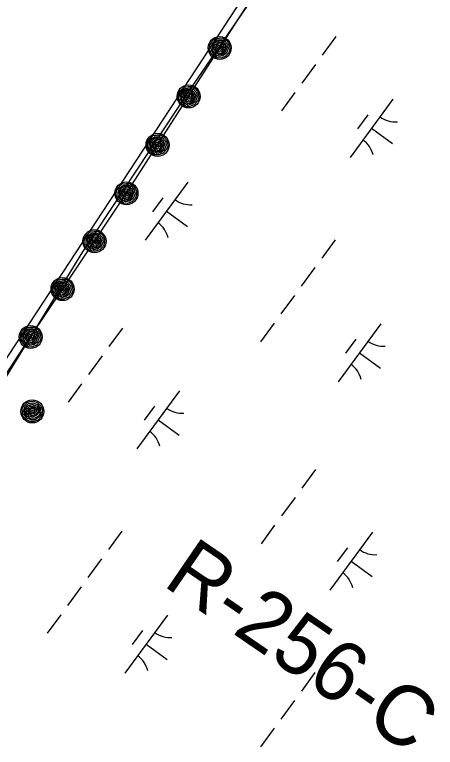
# Model space of a CAD drawing. Extents: x 3905714 to 3926767, y 183354 to 205755.
# Drawn here: x 3917345 to 3917638, y 191470 to 191979 of the extents above; entities that cross this region are included whole.
import ezdxf

# ---------------------------------------------------------------- set-up
doc = ezdxf.new("R2010")
doc.units = 0
for name, color, linetype in [('V-RIVR-EDGE', 7, 'Continuous'), ('V-RIVR-RANG-IDEN', 7, 'Continuous'), ('V-RRAP-FSHR', 7, 'Continuous'), ('V-TOPO-SHOR', 7, 'Continuous'), ('V-WETL-SWMP', 7, 'Continuous')]:
    doc.layers.add(name, color=color, linetype=linetype)

msp = doc.modelspace()

# ---------------------------------------------------------------- linework, layer by layer
at = {"layer": 'V-RIVR-EDGE'}
msp.add_lwpolyline([(3917620.57, 192168.81), (3917187.32, 191508.71), (3917014.39, 191257.68)], dxfattribs=at)
at = {"layer": 'V-RRAP-FSHR'}
for points in [[(3917043.93, 191290.26), (3917066.94, 191322.99), (3917089.31, 191356.14), (3917111.62, 191389.34), (3917133.93, 191422.55), (3917156.23, 191455.75), (3917178.54, 191488.95), (3917200.82, 191522.17), (3917223.43, 191555.43), (3917245.27, 191588.69), (3917267.49, 191621.95), (3917289.71, 191655.21), (3917311.94, 191688.47), (3917334.16, 191721.72), (3917356.37, 191754.99), (3917378.57, 191788.26), (3917400.78, 191821.54), (3917422.98, 191854.8), (3917444.62, 191888.45), (3917466.21, 191922.12), (3917487.8, 191955.79), (3917509.39, 191989.46)], [(3917485.9, 191948.72), (3917484.08, 191949.75), (3917481.69, 191951.98), (3917480.72, 191954.37), (3917480.87, 191957.58), (3917482.18, 191960), (3917484.61, 191962.27), (3917487.49, 191962.65), (3917489.76, 191962.72), (3917492.23, 191961.31), (3917493.9, 191959.41), (3917494.7, 191957.19), (3917494.84, 191954.98), (3917494.08, 191952.48), (3917491.71, 191949.93), (3917488.74, 191948.77), (3917486.34, 191948.82), (3917483.9, 191951.36), (3917482.06, 191953.69), (3917481.94, 191956.48), (3917483.08, 191959.5), (3917485.57, 191961.34), (3917488.57, 191961.68), (3917491.21, 191960.75), (3917493.22, 191958.41), (3917493.78, 191955.49), (3917492.58, 191952.26), (3917490.09, 191950.38), (3917487.35, 191949.8), (3917484.47, 191951.55), (3917483.14, 191953.97), (3917482.95, 191956.8), (3917484.21, 191959.26), (3917486.47, 191960.62), (3917489.23, 191960.7), (3917491.72, 191958.79), (3917492.73, 191956.12), (3917491.45, 191952.46), (3917489.05, 191950.94), (3917487.15, 191950.95), (3917484.9, 191953.02), (3917483.78, 191955.67), (3917484.46, 191958.02), (3917486.9, 191959.83), (3917489.25, 191959.54), (3917491.53, 191957.45), (3917491.55, 191955.04), (3917490.36, 191952.92), (3917488.54, 191951.76), (3917486.54, 191952.27), (3917485.45, 191953.94), (3917484.78, 191956.15), (3917485.81, 191957.96), (3917487.57, 191958.81), (3917489.66, 191958.16), (3917490.61, 191956.51), (3917490.49, 191954.75), (3917489.03, 191953.07), (3917487.71, 191952.91), (3917486.37, 191954.4), (3917485.9, 191956.26), (3917486.65, 191957.49), (3917488.21, 191957.64), (3917489.73, 191956.55), (3917489.56, 191954.92), (3917488.57, 191954.03), (3917487.13, 191954.82), (3917486.92, 191956.44), (3917488.07, 191956.71), (3917488.72, 191955.78), (3917488.45, 191954.98), (3917487.77, 191955.76)], [(3917464.3, 191915.05), (3917462.49, 191916.08), (3917460.1, 191918.3), (3917459.13, 191920.7), (3917459.28, 191923.91), (3917460.59, 191926.33), (3917463.02, 191928.6), (3917465.9, 191928.98), (3917468.17, 191929.05), (3917470.64, 191927.64), (3917472.3, 191925.74), (3917473.1, 191923.52), (3917473.25, 191921.31), (3917472.48, 191918.81), (3917470.12, 191916.26), (3917467.15, 191915.1), (3917464.75, 191915.15), (3917462.31, 191917.69), (3917460.46, 191920.02), (3917460.34, 191922.81), (3917461.48, 191925.83), (3917463.98, 191927.67), (3917466.98, 191928.01), (3917469.62, 191927.08), (3917471.63, 191924.74), (3917472.19, 191921.82), (3917470.98, 191918.59), (3917468.49, 191916.71), (3917465.76, 191916.13), (3917462.88, 191917.88), (3917461.55, 191920.3), (3917461.35, 191923.13), (3917462.61, 191925.59), (3917464.88, 191926.95), (3917467.64, 191927.03), (3917470.13, 191925.11), (3917471.14, 191922.45), (3917469.86, 191918.79), (3917467.46, 191917.27), (3917465.55, 191917.27), (3917463.3, 191919.34), (3917462.19, 191922), (3917462.86, 191924.35), (3917465.31, 191926.16), (3917467.66, 191925.87), (3917469.93, 191923.78), (3917469.95, 191921.37), (3917468.77, 191919.25), (3917466.94, 191918.09), (3917464.95, 191918.6), (3917463.86, 191920.27), (3917463.19, 191922.48), (3917464.21, 191924.29), (3917465.97, 191925.14), (3917468.06, 191924.49), (3917469.02, 191922.84), (3917468.9, 191921.08), (3917467.44, 191919.4), (3917466.12, 191919.24), (3917464.78, 191920.73), (3917464.31, 191922.59), (3917465.06, 191923.82), (3917466.61, 191923.96), (3917468.14, 191922.88), (3917467.97, 191921.25), (3917466.98, 191920.36), (3917465.53, 191921.14), (3917465.33, 191922.77), (3917466.47, 191923.05), (3917467.12, 191922.11), (3917466.85, 191921.31), (3917466.17, 191922.09)], [(3917442.71, 191881.38), (3917440.9, 191882.4), (3917438.5, 191884.64), (3917437.54, 191887.03), (3917437.68, 191890.24), (3917439, 191892.66), (3917441.42, 191894.93), (3917444.3, 191895.3), (3917446.58, 191895.38), (3917449.04, 191893.97), (3917450.71, 191892.07), (3917451.51, 191889.85), (3917451.66, 191887.64), (3917450.89, 191885.14), (3917448.52, 191882.59), (3917445.56, 191881.43), (3917443.15, 191881.48), (3917440.71, 191884.02), (3917438.87, 191886.35), (3917438.75, 191889.14), (3917439.89, 191892.16), (3917442.39, 191894), (3917445.39, 191894.33), (3917448.02, 191893.41), (3917450.04, 191891.07), (3917450.59, 191888.14), (3917449.39, 191884.92), (3917446.9, 191883.04), (3917444.17, 191882.46), (3917441.29, 191884.21), (3917439.95, 191886.62), (3917439.76, 191889.46), (3917441.02, 191891.92), (3917443.29, 191893.28), (3917446.04, 191893.36), (3917448.54, 191891.44), (3917449.54, 191888.78), (3917448.27, 191885.12), (3917445.87, 191883.6), (3917443.96, 191883.6), (3917441.71, 191885.67), (3917440.6, 191888.33), (3917441.27, 191890.68), (3917443.71, 191892.49), (3917446.06, 191892.2), (3917448.34, 191890.11), (3917448.36, 191887.7), (3917447.17, 191885.58), (3917445.35, 191884.42), (3917443.35, 191884.93), (3917442.27, 191886.6), (3917441.6, 191888.8), (3917442.62, 191890.62), (3917444.38, 191891.47), (3917446.47, 191890.82), (3917447.42, 191889.17), (3917447.3, 191887.4), (3917445.85, 191885.73), (3917444.53, 191885.57), (3917443.19, 191887.05), (3917442.71, 191888.92), (3917443.46, 191890.14), (3917445.02, 191890.29), (3917446.55, 191889.21), (3917446.37, 191887.58), (3917445.38, 191886.69), (3917443.94, 191887.47), (3917443.73, 191889.1), (3917444.88, 191889.37), (3917445.53, 191888.44), (3917445.26, 191887.64), (3917444.58, 191888.42)], [(3917420.95, 191847.77), (3917419.16, 191848.83), (3917416.81, 191851.1), (3917415.88, 191853.51), (3917416.09, 191856.72), (3917417.44, 191859.12), (3917419.91, 191861.34), (3917422.8, 191861.66), (3917425.07, 191861.69), (3917427.51, 191860.24), (3917429.14, 191858.31), (3917429.91, 191856.08), (3917430.01, 191853.86), (3917429.2, 191851.38), (3917426.79, 191848.87), (3917423.8, 191847.77), (3917421.4, 191847.86), (3917419, 191850.44), (3917417.2, 191852.8), (3917417.13, 191855.6), (3917418.33, 191858.6), (3917420.86, 191860.39), (3917423.86, 191860.67), (3917426.48, 191859.7), (3917428.45, 191857.33), (3917428.95, 191854.39), (3917427.7, 191851.18), (3917425.17, 191849.35), (3917422.43, 191848.83), (3917419.58, 191850.62), (3917418.29, 191853.06), (3917418.15, 191855.9), (3917419.45, 191858.34), (3917421.74, 191859.66), (3917424.5, 191859.68), (3917426.96, 191857.73), (3917427.92, 191855.05), (3917426.58, 191851.4), (3917424.15, 191849.93), (3917422.24, 191849.97), (3917420.03, 191852.08), (3917418.96, 191854.76), (3917419.68, 191857.1), (3917422.16, 191858.86), (3917424.5, 191858.52), (3917426.74, 191856.39), (3917426.71, 191853.98), (3917425.49, 191851.88), (3917423.65, 191850.76), (3917421.66, 191851.31), (3917420.6, 191853), (3917419.97, 191855.21), (3917421.03, 191857.01), (3917422.81, 191857.83), (3917424.88, 191857.14), (3917425.81, 191855.47), (3917425.65, 191853.71), (3917424.17, 191852.06), (3917422.84, 191851.93), (3917421.53, 191853.43), (3917421.09, 191855.31), (3917421.86, 191856.52), (3917423.42, 191856.64), (3917424.93, 191855.53), (3917424.73, 191853.9), (3917423.72, 191853.03), (3917422.29, 191853.84), (3917422.11, 191855.47), (3917423.27, 191855.72), (3917423.9, 191854.77), (3917423.62, 191853.98), (3917422.95, 191854.77)], [(3917398.74, 191814.5), (3917396.95, 191815.56), (3917394.6, 191817.83), (3917393.68, 191820.24), (3917393.88, 191823.45), (3917395.24, 191825.85), (3917397.7, 191828.07), (3917400.59, 191828.39), (3917402.87, 191828.42), (3917405.31, 191826.97), (3917406.94, 191825.04), (3917407.7, 191822.81), (3917407.8, 191820.59), (3917406.99, 191818.11), (3917404.58, 191815.6), (3917401.59, 191814.5), (3917399.19, 191814.59), (3917396.8, 191817.17), (3917395, 191819.54), (3917394.93, 191822.33), (3917396.12, 191825.33), (3917398.65, 191827.12), (3917401.66, 191827.4), (3917404.28, 191826.43), (3917406.25, 191824.06), (3917406.75, 191821.12), (3917405.49, 191817.91), (3917402.96, 191816.08), (3917400.22, 191815.56), (3917397.37, 191817.35), (3917396.08, 191819.79), (3917395.94, 191822.63), (3917397.25, 191825.07), (3917399.54, 191826.39), (3917402.3, 191826.41), (3917404.75, 191824.46), (3917405.71, 191821.78), (3917404.37, 191818.13), (3917401.94, 191816.66), (3917400.04, 191816.7), (3917397.82, 191818.81), (3917396.76, 191821.49), (3917397.47, 191823.83), (3917399.95, 191825.58), (3917402.29, 191825.25), (3917404.53, 191823.12), (3917404.51, 191820.71), (3917403.28, 191818.61), (3917401.44, 191817.49), (3917399.45, 191818.04), (3917398.4, 191819.73), (3917397.77, 191821.94), (3917398.82, 191823.74), (3917400.6, 191824.55), (3917402.68, 191823.87), (3917403.6, 191822.2), (3917403.45, 191820.44), (3917401.96, 191818.79), (3917400.64, 191818.65), (3917399.32, 191820.17), (3917398.89, 191822.04), (3917399.66, 191823.25), (3917401.21, 191823.37), (3917402.72, 191822.26), (3917402.52, 191820.63), (3917401.51, 191819.76), (3917400.09, 191820.57), (3917399.91, 191822.2), (3917401.06, 191822.45), (3917401.69, 191821.5), (3917401.41, 191820.71), (3917400.74, 191821.5)], [(3917376.54, 191781.23), (3917374.74, 191782.29), (3917372.39, 191784.56), (3917371.47, 191786.97), (3917371.67, 191790.18), (3917373.03, 191792.58), (3917375.5, 191794.8), (3917378.39, 191795.12), (3917380.66, 191795.15), (3917383.1, 191793.7), (3917384.73, 191791.77), (3917385.49, 191789.54), (3917385.6, 191787.32), (3917384.78, 191784.84), (3917382.37, 191782.33), (3917379.39, 191781.23), (3917376.98, 191781.32), (3917374.59, 191783.9), (3917372.79, 191786.27), (3917372.72, 191789.06), (3917373.91, 191792.06), (3917376.45, 191793.85), (3917379.45, 191794.13), (3917382.07, 191793.16), (3917384.04, 191790.79), (3917384.54, 191787.85), (3917383.28, 191784.64), (3917380.76, 191782.81), (3917378.02, 191782.29), (3917375.17, 191784.08), (3917373.88, 191786.52), (3917373.73, 191789.36), (3917375.04, 191791.8), (3917377.33, 191793.12), (3917380.09, 191793.14), (3917382.55, 191791.18), (3917383.5, 191788.51), (3917382.16, 191784.86), (3917379.73, 191783.39), (3917377.83, 191783.43), (3917375.61, 191785.54), (3917374.55, 191788.22), (3917375.27, 191790.56), (3917377.74, 191792.32), (3917380.09, 191791.98), (3917382.33, 191789.85), (3917382.3, 191787.45), (3917381.08, 191785.34), (3917379.23, 191784.22), (3917377.25, 191784.77), (3917376.19, 191786.46), (3917375.56, 191788.67), (3917376.62, 191790.47), (3917378.39, 191791.29), (3917380.47, 191790.6), (3917381.39, 191788.93), (3917381.24, 191787.17), (3917379.75, 191785.52), (3917378.43, 191785.39), (3917377.12, 191786.9), (3917376.68, 191788.77), (3917377.45, 191789.98), (3917379.01, 191790.1), (3917380.52, 191788.99), (3917380.31, 191787.36), (3917379.31, 191786.49), (3917377.88, 191787.3), (3917377.7, 191788.93), (3917378.85, 191789.18), (3917379.49, 191788.23), (3917379.2, 191787.44), (3917378.54, 191788.23)], [(3917354.33, 191747.96), (3917352.54, 191749.02), (3917350.19, 191751.29), (3917349.26, 191753.7), (3917349.47, 191756.91), (3917350.82, 191759.31), (3917353.29, 191761.53), (3917356.18, 191761.85), (3917358.45, 191761.89), (3917360.89, 191760.43), (3917362.52, 191758.5), (3917363.29, 191756.27), (3917363.39, 191754.05), (3917362.58, 191751.57), (3917360.17, 191749.06), (3917357.18, 191747.96), (3917354.78, 191748.05), (3917352.39, 191750.63), (3917350.58, 191752.99), (3917350.51, 191755.79), (3917351.71, 191758.79), (3917354.24, 191760.58), (3917357.24, 191760.86), (3917359.86, 191759.89), (3917361.83, 191757.52), (3917362.33, 191754.58), (3917361.08, 191751.37), (3917358.55, 191749.54), (3917355.81, 191749.02), (3917352.96, 191750.81), (3917351.67, 191753.25), (3917351.53, 191756.09), (3917352.83, 191758.53), (3917355.12, 191759.85), (3917357.88, 191759.87), (3917360.34, 191757.92), (3917361.3, 191755.24), (3917359.96, 191751.59), (3917357.53, 191750.12), (3917355.62, 191750.16), (3917353.41, 191752.27), (3917352.35, 191754.95), (3917353.06, 191757.29), (3917355.54, 191759.05), (3917357.88, 191758.71), (3917360.12, 191756.58), (3917360.1, 191754.18), (3917358.87, 191752.07), (3917357.03, 191750.95), (3917355.04, 191751.5), (3917353.98, 191753.19), (3917353.35, 191755.4), (3917354.41, 191757.2), (3917356.19, 191758.02), (3917358.26, 191757.33), (3917359.19, 191755.66), (3917359.03, 191753.9), (3917357.55, 191752.25), (3917356.22, 191752.11), (3917354.91, 191753.63), (3917354.47, 191755.5), (3917355.24, 191756.71), (3917356.8, 191756.83), (3917358.31, 191755.72), (3917358.11, 191754.1), (3917357.1, 191753.22), (3917355.67, 191754.03), (3917355.5, 191755.66), (3917356.65, 191755.91), (3917357.28, 191754.96), (3917357, 191754.17), (3917356.33, 191754.96)], [(3917364.59, 191701.36), (3917363.56, 191699.55), (3917361.33, 191697.16), (3917358.93, 191696.2), (3917355.72, 191696.35), (3917353.3, 191697.67), (3917351.04, 191700.1), (3917350.67, 191702.99), (3917350.6, 191705.26), (3917352.02, 191707.72), (3917353.92, 191709.38), (3917356.14, 191710.18), (3917358.35, 191710.32), (3917360.85, 191709.55), (3917363.4, 191707.18), (3917364.54, 191704.21), (3917364.49, 191701.8), (3917361.95, 191699.37), (3917359.62, 191697.53), (3917356.83, 191697.42), (3917353.81, 191698.56), (3917351.97, 191701.07), (3917351.64, 191704.06), (3917352.58, 191706.7), (3917354.91, 191708.71), (3917357.84, 191709.26), (3917361.07, 191708.05), (3917362.94, 191705.55), (3917363.51, 191702.82), (3917361.76, 191699.94), (3917359.34, 191698.62), (3917356.5, 191698.43), (3917354.05, 191699.69), (3917352.69, 191701.96), (3917352.62, 191704.72), (3917354.54, 191707.21), (3917357.2, 191708.21), (3917360.87, 191706.93), (3917362.38, 191704.52), (3917362.37, 191702.61), (3917360.29, 191700.37), (3917357.63, 191699.26), (3917355.29, 191699.94), (3917353.49, 191702.39), (3917353.78, 191704.74), (3917355.87, 191707.01), (3917358.28, 191707.02), (3917360.41, 191705.83), (3917361.56, 191704.01), (3917361.04, 191702.01), (3917359.37, 191700.93), (3917357.16, 191700.26), (3917355.35, 191701.29), (3917354.51, 191703.05), (3917355.16, 191705.14), (3917356.81, 191706.09), (3917358.58, 191705.96), (3917360.25, 191704.51), (3917360.41, 191703.18), (3917358.92, 191701.85), (3917357.05, 191701.38), (3917355.83, 191702.13), (3917355.68, 191703.69), (3917356.77, 191705.21), (3917358.4, 191705.04), (3917359.29, 191704.04), (3917358.5, 191702.6), (3917356.87, 191702.4), (3917356.6, 191703.55), (3917357.54, 191704.2), (3917358.34, 191703.92), (3917357.56, 191703.25)]]:
    msp.add_lwpolyline(points, dxfattribs=at)
for centre in [(3917487.8, 191955.79), (3917466.21, 191922.12), (3917444.62, 191888.45), (3917422.98, 191854.8), (3917400.78, 191821.54), (3917378.57, 191788.27), (3917356.37, 191755), (3917357.52, 191703.28)]:
    msp.add_circle(centre, 8, dxfattribs=at)
at = {"layer": 'V-TOPO-SHOR'}
msp.add_lwpolyline([(3917051.15, 191294.52), (3917055.86, 191300.49), (3917063.34, 191309.67), (3917074.55, 191323.7), (3917095.19, 191349.54), (3917131.19, 191402.2), (3917169.41, 191454.44), (3917178.42, 191465.97), (3917191.16, 191483.89), (3917199.6, 191498.2), (3917229.36, 191546.82), (3917293.04, 191649.06), (3917339.54, 191727.55), (3917392.7, 191814.09), (3917467.19, 191926.89), (3917531.43, 192020.67)], dxfattribs=at)
at = {"layer": 'V-WETL-SWMP'}
for p, q in [((3917467.18, 191926.89), (3917531.43, 192020.67)), ((3917568.52, 191963.66), (3917559.06, 191950.76)), ((3917554.33, 191944.3), (3917544.88, 191931.4)), ((3917392.7, 191814.09), (3917467.18, 191926.89)), ((3917540.15, 191924.94), (3917530.69, 191912.04)), ((3917608.16, 191920.11), (3917578.61, 191879.78)), ((3917590.71, 191909.35), (3917583.61, 191899.67)), ((3917593.38, 191899.95), (3917607.9, 191889.31)), ((3917465.62, 191862.5), (3917436.07, 191822.16)), ((3917448.17, 191851.73), (3917441.07, 191842.05)), ((3917450.84, 191842.33), (3917465.36, 191831.69)), ((3917568.17, 191822.6), (3917558.71, 191809.69)), ((3917339.54, 191727.55), (3917392.7, 191814.09)), ((3917553.98, 191803.24), (3917544.53, 191790.33)), ((3917539.8, 191783.88), (3917530.34, 191770.97)), ((3917525.61, 191764.52), (3917516.16, 191751.61)), ((3917599.8, 191764.19), (3917570.25, 191723.86)), ((3917420.2, 191761.23), (3917410.75, 191748.32)), ((3917582.35, 191753.42), (3917575.25, 191743.74)), ((3917585.02, 191744.02), (3917599.54, 191733.39)), ((3917406.02, 191741.87), (3917396.56, 191728.96)), ((3917391.84, 191722.51), (3917382.38, 191709.6)), ((3917459.84, 191717.68), (3917430.29, 191677.34)), ((3917442.39, 191706.91), (3917435.3, 191697.23)), ((3917445.07, 191697.51), (3917459.59, 191686.87)), ((3917554.38, 191662.92), (3917544.93, 191650.01)), ((3917540.2, 191643.56), (3917530.74, 191630.65)), ((3917419.85, 191620.16), (3917410.4, 191607.26)), ((3917526.01, 191624.2), (3917516.56, 191611.29)), ((3917594.02, 191619.37), (3917564.47, 191579.04)), ((3917576.57, 191608.6), (3917569.48, 191598.92)), ((3917405.67, 191600.8), (3917396.21, 191587.9)), ((3917579.25, 191599.2), (3917593.77, 191588.57)), ((3917391.48, 191581.44), (3917382.03, 191568.54)), ((3917377.3, 191562.08), (3917367.84, 191549.18)), ((3917451.48, 191561.75), (3917421.93, 191521.42)), ((3917434.03, 191550.99), (3917426.94, 191541.31)), ((3917436.71, 191541.59), (3917451.23, 191530.95)), ((3917554.03, 191521.86), (3917544.58, 191508.95)), ((3917539.85, 191502.5), (3917530.39, 191489.59)), ((3917525.66, 191483.14), (3917516.21, 191470.23))]:
    msp.add_line(p, q, dxfattribs=at)
for centre, start, end in [((3917609.9, 191922.09), 233, 274.5436), ((3917577.25, 191877.52), 13, 54.5436), ((3917467.36, 191864.47), 233, 274.5436), ((3917434.71, 191819.91), 13, 54.5436), ((3917601.54, 191766.17), 233, 274.5436), ((3917568.89, 191721.6), 13, 54.5436), ((3917461.58, 191719.65), 233, 274.5436), ((3917428.94, 191675.09), 13, 54.5436), ((3917595.76, 191621.34), 233, 274.5436), ((3917563.12, 191576.78), 13, 54.5436), ((3917453.22, 191563.73), 233, 274.5436), ((3917420.58, 191519.17), 13, 54.5436)]:
    msp.add_arc(centre, 17.62, start, end, dxfattribs=at)

# ---------------------------------------------------------------- texts
at = {"layer": 'V-RIVR-RANG-IDEN'}
msp.add_text('R-256-C', height=41.5, rotation=325.6003, dxfattribs=at).set_placement((3917447.45, 191582.86))

doc.saveas('drawing.dxf')
